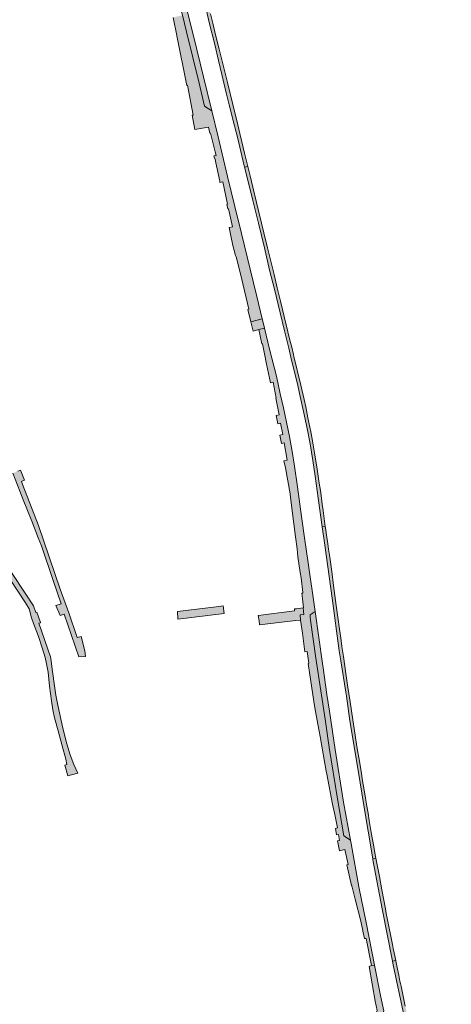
# Model space of a CAD drawing. Extents: x 97094 to 109644, y 463509 to 471969.
# Tile 298 of 362: x 104261 to 104413, y 469507 to 469853. Entities that reach past the tile are written whole.
import ezdxf

# ---------------------------------------------------------------- set-up
doc = ezdxf.new("R2010")
doc.units = 0
doc.layers.add('109 Onkruidbestrijding elementen', color=6, linetype='Continuous', lineweight=20, true_color=0xff00ff)

msp = doc.modelspace()

# ---------------------------------------------------------------- hatches: boundary and pattern name
at = {"layer": '109 Onkruidbestrijding elementen', "true_color": 0xff00ff}
for points in [[(104331.03, 469839.04), (104333.89, 469827.16), (104334.79, 469823.43), (104335, 469822.52), (104336.21, 469817.71), (104337.65, 469811.98), (104340.08, 469802), (104340.2, 469801.51), (104341.32, 469801.73), (104340.2, 469806.37), (104339.23, 469810.35), (104338.51, 469813.33), (104337.78, 469816.31), (104336.02, 469823.53), (104334.25, 469830.75), (104332.75, 469836.87), (104331.24, 469842.99), (104330.12, 469847.57), (104329, 469852.15), (104328.22, 469855.35), (104327.44, 469858.54), (104326.21, 469863.61), (104324.98, 469868.68), (104324.6, 469870.26), (104323.51, 469869.95), (104323.86, 469868.49), (104325.93, 469860.17), (104327.78, 469852.3), (104329.69, 469844.6), (104331.03, 469839.04)], [(104318.76, 469861.78), (104317.67, 469857.33), (104318.34, 469854.92), (104319.75, 469849.07), (104324.18, 469831.05), (104326.12, 469822.98), (104328.63, 469821.25), (104325.74, 469833.28), (104322.27, 469847.65), (104319.11, 469860.36), (104318.79, 469861.67), (104318.76, 469861.78)], [(104342.41, 469747.1), (104346.42, 469748.19), (104344.52, 469755.95), (104342.13, 469765.55), (104339.14, 469778.1), (104336.77, 469787.67), (104334.22, 469798.16), (104330.9, 469812.14), (104328.64, 469821.23), (104328.63, 469821.25), (104326.12, 469822.98), (104324.18, 469831.05), (104319.75, 469849.07), (104318.34, 469854.92), (104315.1, 469854.07), (104316.36, 469847.74), (104316.38, 469847.66), (104319.85, 469830.21), (104320.09, 469830.26), (104322.1, 469819.8), (104321.74, 469819.74), (104322.74, 469814.7), (104327.54, 469815.59), (104328.03, 469813.41), (104328.19, 469813.44), (104329.85, 469806.81), (104330.16, 469805.58), (104329.41, 469805.45), (104329.57, 469804.65), (104329.79, 469804.69), (104331.46, 469796.53), (104331.54, 469796.14), (104332.54, 469796.34), (104334.16, 469788.41), (104333.94, 469788.37), (104334.29, 469786.77), (104334.52, 469786.82), (104335.91, 469780.47), (104334.92, 469780.25), (104334.73, 469780.21), (104335.36, 469777.31), (104336.11, 469773.9), (104336.96, 469770.37), (104337.23, 469769.89), (104337.67, 469768.18), (104339.19, 469761.97), (104341.73, 469751.57), (104341.32, 469751.48), (104342.41, 469747.1)], [(104341.32, 469801.73), (104340.2, 469801.51), (104341.33, 469796.96), (104343.08, 469789.77), (104345.06, 469781.73), (104347.18, 469773.09), (104349.01, 469765.28), (104350.69, 469758.58), (104352.7, 469750.28), (104354.25, 469743.93), (104355.75, 469737.83), (104356.49, 469734.72), (104357.21, 469731.7), (104358.77, 469725.33), (104359.54, 469721.93), (104360.91, 469715.59), (104362.19, 469709.58), (104363.21, 469704.14), (104364.18, 469698.33), (104365, 469692.79), (104366.09, 469685.1), (104367.49, 469675.03), (104368.58, 469675.14), (104367.79, 469680.78), (104367.49, 469682.93), (104367.2, 469685.09), (104366.84, 469687.74), (104366.47, 469690.38), (104365.75, 469695.29), (104364.82, 469701.05), (104364.09, 469705.21), (104363.35, 469709.14), (104363.31, 469709.3), (104363.28, 469709.47), (104362.49, 469713.31), (104361.69, 469717.15), (104361.14, 469719.73), (104359.98, 469724.85), (104357.55, 469734.91), (104357.37, 469735.65), (104356.76, 469738.18), (104356.14, 469740.7), (104352.83, 469754.31), (104351.69, 469759), (104350.55, 469763.7), (104349.41, 469768.39), (104348.27, 469773.09), (104346.98, 469778.42), (104344.38, 469789.09), (104343.09, 469794.43), (104342.12, 469798.41), (104341.32, 469801.73)], [(104346.42, 469748.19), (104342.41, 469747.1), (104343.23, 469743.79), (104345.21, 469744.39), (104347.22, 469744.83), (104346.75, 469746.82), (104346.42, 469748.19)], [(104377.44, 469564.83), (104375.07, 469566.34), (104372.91, 469579.31), (104369.97, 469597.41), (104368.48, 469607.32), (104366.99, 469617.34), (104365.29, 469628.87), (104363.35, 469642.14), (104363.21, 469643.41), (104363.21, 469643.78), (104363.31, 469644.02), (104365.05, 469645.26), (104362.49, 469663.17), (104361.43, 469670.31), (104360.24, 469678.62), (104358.8, 469689.07), (104357.74, 469696.33), (104356.9, 469701.47), (104355.96, 469706.77), (104354.92, 469711.82), (104353.86, 469716.8), (104352.73, 469721.77), (104351.4, 469727.98), (104348.96, 469737.42), (104347.22, 469744.83), (104345.21, 469744.39), (104346.32, 469739.35), (104346.51, 469739.39), (104347.2, 469735.89), (104347.95, 469732.22), (104349.29, 469725.69), (104350.21, 469725.88), (104351.36, 469720.29), (104351.18, 469720.25), (104351.52, 469718.51), (104352.3, 469714.39), (104351.31, 469714.2), (104351.87, 469711.27), (104352.85, 469711.46), (104353.6, 469707.48), (104352.62, 469707.29), (104353.17, 469704.36), (104354.15, 469704.55), (104355.14, 469698.44), (104354.16, 469698.25), (104354.05, 469698.22), (104354.53, 469695.73), (104356.24, 469686.56), (104356.34, 469685.26), (104357.53, 469676.06), (104358.12, 469671.47), (104358.66, 469667.24), (104358.93, 469664.4), (104359.73, 469658.94), (104360.14, 469657.1), (104360.65, 469651.91), (104360.67, 469651.69), (104360.34, 469651.66), (104360.45, 469650.7), (104360.92, 469646.5), (104360.77, 469646.48), (104361.06, 469644.17), (104359.75, 469644.01), (104359.9, 469642.23), (104360.52, 469637.57), (104361.38, 469631.08), (104362.25, 469631.19), (104362.8, 469627.01), (104362.54, 469626.97), (104363.15, 469622.91), (104364.44, 469614.4), (104364.69, 469612.71), (104365.16, 469610.08), (104366.31, 469603.72), (104366.87, 469600.66), (104366.88, 469600.58), (104368.94, 469589.11), (104369.16, 469587.98), (104371.17, 469577.52), (104372, 469573.28), (104372.82, 469569.1), (104372.14, 469568.97), (104372.58, 469566.65), (104373.19, 469566.77), (104373.58, 469564.72), (104372.89, 469564.59), (104373.11, 469563.42), (104373.63, 469561.1), (104375.48, 469561.52), (104376.66, 469556.21), (104376.2, 469556.11), (104377.85, 469548.87), (104377.87, 469548.78), (104379.04, 469544.13), (104381.03, 469536.28), (104381.74, 469532.93), (104381.78, 469532.85), (104382.38, 469530.22), (104383.01, 469530.28), (104384.79, 469520.69), (104385.88, 469520.92), (104382.9, 469535.82), (104380.35, 469548.43), (104377.66, 469563.62), (104377.44, 469564.83)], [(104284.23, 469629.42), (104283.99, 469631.43), (104282.76, 469636.43), (104281.32, 469636.14), (104278.35, 469644.72), (104275.39, 469653.08), (104267.77, 469675.49), (104262.2, 469689.68), (104261.71, 469690.92), (104261.93, 469691.11), (104262.81, 469691.42), (104261.34, 469694.95), (104260.4, 469694.6), (104258.74, 469693.85), (104261.18, 469687.58), (104262.37, 469684.54), (104265.33, 469676.99), (104267.61, 469671.17), (104268.75, 469668.3), (104272.73, 469656.5), (104275.66, 469647.91), (104273.78, 469647.38), (104275.32, 469643.81), (104275.73, 469643.95), (104276.71, 469644.28), (104281.87, 469629.31), (104284.23, 469629.42)], [(104267.18, 469644.96), (104266.73, 469644.93), (104265.95, 469647.22), (104262.99, 469651.71), (104258.2, 469658.98), (104248.29, 469674.55), (104247.16, 469676.31), (104242.43, 469674.13), (104237.85, 469672.02), (104239.91, 469670.76), (104242.37, 469671.9), (104246.62, 469673.87), (104251.68, 469666), (104257.76, 469656.54), (104263.13, 469648.29), (104264.42, 469646.16), (104265.3, 469642.98), (104265.95, 469641.03), (104267.76, 469636.41), (104269, 469632.49), (104270.06, 469629.11), (104270.58, 469626.8), (104271.06, 469623.84), (104271.55, 469618.96), (104272.24, 469613.86), (104272.75, 469610.66), (104273.39, 469607.79), (104274.62, 469603.23), (104276.05, 469598.03), (104277.34, 469593.31), (104277.7, 469591.42), (104277.03, 469591.25), (104277.98, 469587.48), (104279.27, 469587.81), (104281.52, 469588.37), (104280.14, 469591.39), (104278.81, 469594.88), (104277.73, 469598.73), (104276.33, 469604.17), (104274.47, 469612.29), (104273.77, 469615.77), (104273.29, 469619.07), (104272.6, 469624.08), (104272.02, 469628.75), (104271.9, 469629.31), (104267.88, 469641.18), (104268.47, 469641.29), (104268.44, 469641.36), (104267.18, 469644.96)], [(104370.85, 469659.24), (104370.12, 469664.32), (104369.71, 469667.13), (104369.31, 469669.94), (104369.02, 469671.97), (104368.74, 469674), (104368.58, 469675.14), (104367.49, 469675.03), (104368.38, 469668.58), (104370.96, 469649.87), (104373.5, 469631.41), (104374.06, 469627.88), (104375.8, 469616.87), (104376.03, 469615.4), (104377.22, 469606.81), (104380.24, 469588.59), (104382.05, 469577.71), (104385.28, 469558.26), (104386.4, 469558.46), (104386.17, 469559.67), (104385.65, 469562.55), (104385.2, 469565.05), (104384.77, 469567.56), (104384.42, 469569.63), (104384.07, 469571.69), (104383.64, 469574.26), (104383.21, 469576.83), (104382.73, 469579.63), (104382.37, 469581.78), (104382.26, 469582.43), (104381.92, 469584.39), (104381.59, 469586.34), (104381.26, 469588.36), (104380.92, 469590.38), (104380.44, 469593.36), (104379.96, 469596.34), (104379.6, 469598.61), (104379.24, 469600.88), (104378.75, 469604.03), (104378.26, 469607.19), (104377.78, 469610.32), (104377.3, 469613.45), (104376.86, 469616.4), (104376.41, 469619.35), (104375.93, 469622.65), (104375.44, 469625.95), (104374.94, 469629.42), (104374.45, 469632.9), (104374.02, 469635.94), (104373.6, 469638.98), (104373.02, 469643.18), (104372.44, 469647.38), (104371.97, 469650.88), (104371.5, 469654.38), (104370.85, 469659.24)], [(104316.61, 469645.27), (104316.77, 469642.57), (104332.96, 469644.56), (104332.63, 469647.18), (104330.22, 469646.88), (104316.61, 469645.27)], [(104345.03, 469643.88), (104345.27, 469641.97), (104345.44, 469640.56), (104358.2, 469642.03), (104359.9, 469642.23), (104359.75, 469644.01), (104361.06, 469644.17), (104360.77, 469646.48), (104358.45, 469646.21), (104357.7, 469646.12), (104357.78, 469645.47), (104345.03, 469643.88)], [(104365.05, 469645.26), (104363.31, 469644.02), (104363.21, 469643.78), (104363.21, 469643.41), (104363.35, 469642.14), (104365.29, 469628.87), (104366.99, 469617.34), (104368.48, 469607.32), (104369.97, 469597.41), (104372.91, 469579.31), (104375.07, 469566.34), (104377.44, 469564.83), (104374.99, 469578.2), (104372, 469596.65), (104370.05, 469610.21), (104369.18, 469616.1), (104367.82, 469625.39), (104367.59, 469626.99), (104365.05, 469645.26)], [(104386.4, 469558.46), (104385.28, 469558.26), (104385.34, 469557.86), (104388.54, 469540.71), (104392.18, 469522.25), (104393.34, 469522.49), (104392.77, 469525.25), (104392.48, 469526.7), (104392.2, 469528.14), (104390.35, 469537.45), (104390.04, 469539.09), (104389.73, 469540.73), (104388.49, 469547.33), (104387.6, 469552.06), (104386.71, 469556.79), (104386.4, 469558.46)], [(104389.12, 469504.8), (104388.15, 469509.62), (104385.88, 469520.92), (104384.79, 469520.69), (104383.97, 469520.38), (104386.1, 469508.17), (104386.84, 469504.9), (104386.52, 469504.16), (104386.79, 469502.99), (104387.58, 469503.2), (104388.59, 469503.78), (104388.95, 469504.27), (104389.12, 469504.8)], [(104406.09, 469464.48), (104405.57, 469466.77), (104405.04, 469469.07), (104404.29, 469472.38), (104403.53, 469475.69), (104402.28, 469481.19), (104401.08, 469486.47), (104400.33, 469489.74), (104399.6, 469493.01), (104399.33, 469494.23), (104399.06, 469495.45), (104398.82, 469496.57), (104398.58, 469497.68), (104398.09, 469500), (104396.72, 469506.43), (104395.23, 469513.48), (104395.04, 469514.36), (104394.85, 469515.23), (104394.41, 469517.33), (104393.96, 469519.42), (104393.37, 469522.34), (104393.34, 469522.49), (104392.18, 469522.25), (104392.43, 469521.02), (104396.27, 469502.81), (104400.19, 469484.91), (104404.34, 469466.69), (104408.36, 469449.05), (104411.74, 469433.55), (104412.9, 469433.8), (104411.91, 469438.35), (104411.42, 469440.61), (104410.92, 469442.86), (104409.92, 469447.32), (104409.21, 469450.44), (104408.51, 469453.56), (104407.75, 469457), (104406.99, 469460.43), (104406.09, 469464.48)]]:
    msp.add_hatch(color=6, dxfattribs=at).paths.add_polyline_path(points)

# ---------------------------------------------------------------- linework, layer by layer
at = {"layer": '109 Onkruidbestrijding elementen', "color": 3, "true_color": 0x00ff00}
for points in [[(104318.76, 469861.78), (104317.67, 469857.33), (104318.34, 469854.92), (104319.75, 469849.07), (104324.18, 469831.05), (104326.12, 469822.98), (104328.63, 469821.25), (104325.74, 469833.28), (104322.27, 469847.65), (104319.11, 469860.36), (104318.79, 469861.67), (104318.76, 469861.78)], [(104341.32, 469801.73), (104340.2, 469801.51), (104341.33, 469796.96), (104343.08, 469789.77), (104345.06, 469781.73), (104347.18, 469773.09), (104349.01, 469765.28), (104350.69, 469758.58), (104352.7, 469750.28), (104354.25, 469743.93), (104355.75, 469737.83), (104356.49, 469734.72), (104357.21, 469731.7), (104358.77, 469725.33), (104359.54, 469721.93), (104360.91, 469715.59), (104362.19, 469709.58), (104363.21, 469704.14), (104364.18, 469698.33), (104365, 469692.79), (104366.09, 469685.1), (104367.49, 469675.03), (104368.58, 469675.14), (104367.79, 469680.78), (104367.49, 469682.93), (104367.2, 469685.09), (104366.84, 469687.74), (104366.47, 469690.38), (104365.75, 469695.29), (104364.82, 469701.05), (104364.09, 469705.21), (104363.35, 469709.14), (104363.31, 469709.3), (104363.28, 469709.47), (104362.49, 469713.31), (104361.69, 469717.15), (104361.14, 469719.73), (104359.98, 469724.85), (104357.55, 469734.91), (104357.37, 469735.65), (104356.76, 469738.18), (104356.14, 469740.7), (104352.83, 469754.31), (104351.69, 469759), (104350.55, 469763.7), (104349.41, 469768.39), (104348.27, 469773.09), (104346.98, 469778.42), (104344.38, 469789.09), (104343.09, 469794.43), (104342.12, 469798.41), (104341.32, 469801.73)], [(104346.42, 469748.19), (104342.41, 469747.1), (104343.23, 469743.79), (104345.21, 469744.39), (104347.22, 469744.83), (104346.75, 469746.82), (104346.42, 469748.19)], [(104377.44, 469564.83), (104375.07, 469566.34), (104372.91, 469579.31), (104369.97, 469597.41), (104368.48, 469607.32), (104366.99, 469617.34), (104365.29, 469628.87), (104363.35, 469642.14), (104363.21, 469643.41), (104363.21, 469643.78), (104363.31, 469644.02), (104365.05, 469645.26), (104362.49, 469663.17), (104361.43, 469670.31), (104360.24, 469678.62), (104358.8, 469689.07), (104357.74, 469696.33), (104356.9, 469701.47), (104355.96, 469706.77), (104354.92, 469711.82), (104353.86, 469716.8), (104352.73, 469721.77), (104351.4, 469727.98), (104348.96, 469737.42), (104347.22, 469744.83), (104345.21, 469744.39), (104346.32, 469739.35), (104346.51, 469739.39), (104347.2, 469735.89), (104347.95, 469732.22), (104349.29, 469725.69), (104350.21, 469725.88), (104351.36, 469720.29), (104351.18, 469720.25), (104351.52, 469718.51), (104352.3, 469714.39), (104351.31, 469714.2), (104351.87, 469711.27), (104352.85, 469711.46), (104353.6, 469707.48), (104352.62, 469707.29), (104353.17, 469704.36), (104354.15, 469704.55), (104355.14, 469698.44), (104354.16, 469698.25), (104354.05, 469698.22), (104354.53, 469695.73), (104356.24, 469686.56), (104356.34, 469685.26), (104357.53, 469676.06), (104358.12, 469671.47), (104358.66, 469667.24), (104358.93, 469664.4), (104359.73, 469658.94), (104360.14, 469657.1), (104360.65, 469651.91), (104360.67, 469651.69), (104360.34, 469651.66), (104360.45, 469650.7), (104360.92, 469646.5), (104360.77, 469646.48), (104361.06, 469644.17), (104359.75, 469644.01), (104359.9, 469642.23), (104360.52, 469637.57), (104361.38, 469631.08), (104362.25, 469631.19), (104362.8, 469627.01), (104362.54, 469626.97), (104363.15, 469622.91), (104364.44, 469614.4), (104364.69, 469612.71), (104365.16, 469610.08), (104366.31, 469603.72), (104366.87, 469600.66), (104366.88, 469600.58), (104368.94, 469589.11), (104369.16, 469587.98), (104371.17, 469577.52), (104372, 469573.28), (104372.82, 469569.1), (104372.14, 469568.97), (104372.58, 469566.65), (104373.19, 469566.77), (104373.58, 469564.72), (104372.89, 469564.59), (104373.11, 469563.42), (104373.63, 469561.1), (104375.48, 469561.52), (104376.66, 469556.21), (104376.2, 469556.11), (104377.85, 469548.87), (104377.87, 469548.78), (104379.04, 469544.13), (104381.03, 469536.28), (104381.74, 469532.93), (104381.78, 469532.85), (104382.38, 469530.22), (104383.01, 469530.28), (104384.79, 469520.69), (104385.88, 469520.92), (104382.9, 469535.82), (104380.35, 469548.43), (104377.66, 469563.62), (104377.44, 469564.83)], [(104370.85, 469659.24), (104370.12, 469664.32), (104369.71, 469667.13), (104369.31, 469669.94), (104369.02, 469671.97), (104368.74, 469674), (104368.58, 469675.14), (104367.49, 469675.03), (104368.38, 469668.58), (104370.96, 469649.87), (104373.5, 469631.41), (104374.06, 469627.88), (104375.8, 469616.87), (104376.03, 469615.4), (104377.22, 469606.81), (104380.24, 469588.59), (104382.05, 469577.71), (104385.28, 469558.26), (104386.4, 469558.46), (104386.17, 469559.67), (104385.65, 469562.55), (104385.2, 469565.05), (104384.77, 469567.56), (104384.42, 469569.63), (104384.07, 469571.69), (104383.64, 469574.26), (104383.21, 469576.83), (104382.73, 469579.63), (104382.37, 469581.78), (104382.26, 469582.43), (104381.92, 469584.39), (104381.59, 469586.34), (104381.26, 469588.36), (104380.92, 469590.38), (104380.44, 469593.36), (104379.96, 469596.34), (104379.6, 469598.61), (104379.24, 469600.88), (104378.75, 469604.03), (104378.26, 469607.19), (104377.78, 469610.32), (104377.3, 469613.45), (104376.86, 469616.4), (104376.41, 469619.35), (104375.93, 469622.65), (104375.44, 469625.95), (104374.94, 469629.42), (104374.45, 469632.9), (104374.02, 469635.94), (104373.6, 469638.98), (104373.02, 469643.18), (104372.44, 469647.38), (104371.97, 469650.88), (104371.5, 469654.38), (104370.85, 469659.24)], [(104316.61, 469645.27), (104316.77, 469642.57), (104332.96, 469644.56), (104332.63, 469647.18), (104330.22, 469646.88), (104316.61, 469645.27)], [(104345.03, 469643.88), (104345.27, 469641.97), (104345.44, 469640.56), (104358.2, 469642.03), (104359.9, 469642.23), (104359.75, 469644.01), (104361.06, 469644.17), (104360.77, 469646.48), (104358.45, 469646.21), (104357.7, 469646.12), (104357.78, 469645.47), (104345.03, 469643.88)], [(104365.05, 469645.26), (104363.31, 469644.02), (104363.21, 469643.78), (104363.21, 469643.41), (104363.35, 469642.14), (104365.29, 469628.87), (104366.99, 469617.34), (104368.48, 469607.32), (104369.97, 469597.41), (104372.91, 469579.31), (104375.07, 469566.34), (104377.44, 469564.83), (104374.99, 469578.2), (104372, 469596.65), (104370.05, 469610.21), (104369.18, 469616.1), (104367.82, 469625.39), (104367.59, 469626.99), (104365.05, 469645.26)], [(104386.4, 469558.46), (104385.28, 469558.26), (104385.34, 469557.86), (104388.54, 469540.71), (104392.18, 469522.25), (104393.34, 469522.49), (104392.77, 469525.25), (104392.48, 469526.7), (104392.2, 469528.14), (104390.35, 469537.45), (104390.04, 469539.09), (104389.73, 469540.73), (104388.49, 469547.33), (104387.6, 469552.06), (104386.71, 469556.79), (104386.4, 469558.46)], [(104389.12, 469504.8), (104388.15, 469509.62), (104385.88, 469520.92), (104384.79, 469520.69), (104383.97, 469520.38), (104386.1, 469508.17), (104386.84, 469504.9), (104386.52, 469504.16), (104386.79, 469502.99), (104387.58, 469503.2), (104388.59, 469503.78), (104388.95, 469504.27), (104389.12, 469504.8)]]:
    msp.add_lwpolyline(points, close=True, dxfattribs=at)
for points in [[(104325.93, 469860.17), (104327.78, 469852.3), (104329.69, 469844.6), (104331.03, 469839.04), (104331.03, 469839.04), (104333.89, 469827.16), (104334.79, 469823.43), (104335, 469822.52), (104336.21, 469817.71), (104337.65, 469811.98), (104340.08, 469802), (104340.2, 469801.51), (104341.32, 469801.73), (104340.2, 469806.37), (104339.23, 469810.35), (104338.51, 469813.33), (104337.78, 469816.31), (104336.02, 469823.53), (104334.25, 469830.75), (104332.75, 469836.87), (104331.24, 469842.99), (104330.12, 469847.57), (104329, 469852.15), (104328.22, 469855.35)], [(104315.1, 469854.07), (104316.36, 469847.74), (104316.38, 469847.66), (104319.85, 469830.21), (104320.09, 469830.26), (104322.1, 469819.8), (104321.74, 469819.74), (104322.74, 469814.7), (104327.54, 469815.59), (104328.03, 469813.41), (104328.19, 469813.44), (104329.85, 469806.81), (104330.16, 469805.58), (104329.41, 469805.45), (104329.57, 469804.65), (104329.79, 469804.69), (104331.46, 469796.53), (104331.54, 469796.14), (104332.54, 469796.34), (104334.16, 469788.41), (104333.94, 469788.37), (104334.29, 469786.77), (104334.52, 469786.82), (104335.91, 469780.47), (104334.92, 469780.25), (104334.73, 469780.21), (104335.36, 469777.31), (104336.11, 469773.9), (104336.96, 469770.37), (104337.23, 469769.89), (104337.67, 469768.18), (104339.19, 469761.97), (104341.73, 469751.57), (104341.32, 469751.48), (104342.41, 469747.1), (104342.41, 469747.1), (104346.42, 469748.19), (104344.52, 469755.95), (104342.13, 469765.55), (104339.14, 469778.1), (104336.77, 469787.67), (104334.22, 469798.16), (104330.9, 469812.14), (104328.64, 469821.23), (104328.63, 469821.25), (104326.12, 469822.98), (104324.18, 469831.05), (104319.75, 469849.07), (104318.34, 469854.92)], [(104258.74, 469693.85), (104261.18, 469687.58), (104262.37, 469684.54), (104265.33, 469676.99), (104267.61, 469671.17), (104268.75, 469668.3), (104272.73, 469656.5), (104275.66, 469647.91), (104273.78, 469647.38), (104275.32, 469643.81), (104275.73, 469643.95), (104276.71, 469644.28), (104281.87, 469629.31), (104284.23, 469629.42), (104284.23, 469629.42), (104283.99, 469631.43), (104282.76, 469636.43), (104281.32, 469636.14), (104278.35, 469644.72), (104275.39, 469653.08), (104267.77, 469675.49), (104262.2, 469689.68), (104261.71, 469690.92), (104261.93, 469691.11), (104262.81, 469691.42), (104261.34, 469694.95), (104260.4, 469694.6)], [(104257.76, 469656.54), (104263.13, 469648.29), (104264.42, 469646.16), (104265.3, 469642.98), (104265.95, 469641.03), (104267.76, 469636.41), (104269, 469632.49), (104270.06, 469629.11), (104270.58, 469626.8), (104271.06, 469623.84), (104271.55, 469618.96), (104272.24, 469613.86), (104272.75, 469610.66), (104273.39, 469607.79), (104274.62, 469603.23), (104276.05, 469598.03), (104277.34, 469593.31), (104277.7, 469591.42), (104277.03, 469591.25), (104277.98, 469587.48), (104279.27, 469587.81), (104281.52, 469588.37), (104280.14, 469591.39), (104278.81, 469594.88), (104277.73, 469598.73), (104276.33, 469604.17), (104274.47, 469612.29), (104273.77, 469615.77), (104273.29, 469619.07), (104272.6, 469624.08), (104272.02, 469628.75), (104271.9, 469629.31), (104267.88, 469641.18), (104268.47, 469641.29), (104268.44, 469641.36), (104267.18, 469644.96), (104267.18, 469644.96), (104266.73, 469644.93), (104265.95, 469647.22), (104262.99, 469651.71), (104258.2, 469658.98)], [(104396.72, 469506.43), (104395.23, 469513.48), (104395.04, 469514.36), (104394.85, 469515.23), (104394.41, 469517.33), (104393.96, 469519.42), (104393.37, 469522.34), (104393.34, 469522.49), (104392.18, 469522.25), (104392.43, 469521.02), (104396.27, 469502.81)]]:
    msp.add_lwpolyline(points, dxfattribs=at)

doc.saveas('drawing.dxf')
